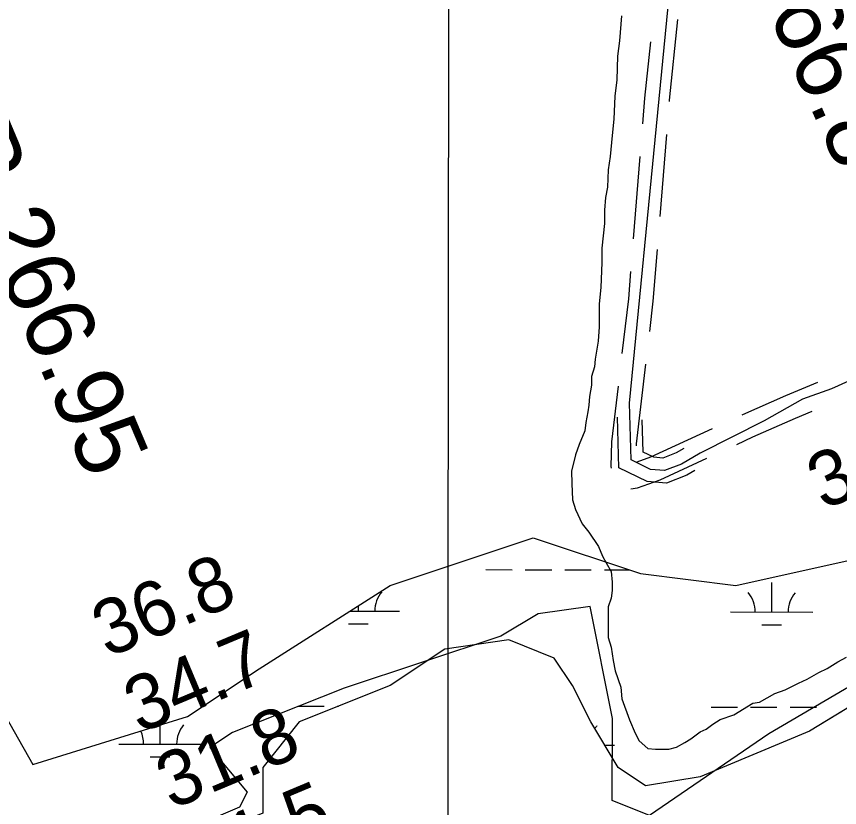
# Model space of a CAD drawing. Extents: x 3219052 to 3256913, y 800770 to 826146.
# Drawn here: x 3248892 to 3249892, y 816421 to 817381 of the extents above; entities that cross this region are included whole.
import ezdxf

# ---------------------------------------------------------------- set-up
doc = ezdxf.new("R2010")
doc.units = 0
for name, color, linetype in [('V-GRID-MAJR', 7, 'Continuous'), ('V-RIVR-RANG', 7, 'Continuous'), ('V-RIVR-RANG-IDEN', 7, 'Continuous'), ('V-ROAD-CNTR', 7, 'Continuous'), ('V-SITE-VEGE', 7, 'Continuous'), ('V-TOPO-SHOR', 7, 'Continuous'), ('V-WETL-SWMP', 7, 'Continuous')]:
    doc.layers.add(name, color=color, linetype=linetype)

msp = doc.modelspace()

# ---------------------------------------------------------------- linework, layer by layer
at = {"layer": 'V-GRID-MAJR'}
msp.add_spline([(3249407.61, 806153.02), (3249412.9, 812213.29), (3249418.19, 818275.5), (3249423.48, 824337.76), (3249423.48, 824339.66)], degree=3, dxfattribs=at)
at = {"layer": 'V-ROAD-CNTR'}
for p, q in [((3249681.52, 817238.07), (3249673.5, 817138.39)), ((3249649.25, 817211.07), (3249641.23, 817111.39))]:
    msp.add_line(p, q, dxfattribs=at)
for points in [[(3249923.38, 816947.69), (3249881.99, 816929.03), (3249846.65, 816916.48), (3249800.17, 816890.22), (3249722.49, 816851.11), (3249699.81, 816837.76), (3249679.32, 816829.89), (3249662.13, 816831.37), (3249638.65, 816842.91), (3249636.73, 816911.61), (3249705.69, 817617.76)], [(3249695.05, 817377.41), (3249684.84, 817279.41), (3249684.72, 817277.94)], [(3249662.08, 817350.47), (3249654.97, 817282.16), (3249652.45, 817250.94)], [(3249670.3, 817098.52), (3249665.23, 817035.57), (3249660.93, 816998.98)], [(3249638.03, 817071.52), (3249635.37, 817038.52), (3249627.55, 816972.08)], [(3249656.25, 816959.25), (3249644.86, 816862.53), (3249644.8, 816859.92)], [(3249622.88, 816932.36), (3249614.91, 816864.67), (3249614.15, 816834.82), (3249614.55, 816832.88)], [(3249773.7, 816897.83), (3249774.29, 816898.1), (3249826.47, 816921.22), (3249865.5, 816937.48)], [(3249766.96, 816861.67), (3249786.66, 816870.77), (3249838.31, 816893.65), (3249858.44, 816902.04)], [(3249716.24, 816830.03), (3249706.35, 816824.21), (3249681.47, 816814.65), (3249658.04, 816816.67), (3249623.91, 816833.44), (3249622.19, 816894.88)], [(3249702.8, 816856.93), (3249693.27, 816851.32), (3249677.16, 816845.13), (3249666.22, 816846.07), (3249653.39, 816852.38), (3249652.29, 816891.61)], [(3249645.98, 816840.66), (3249662.58, 816846.48), (3249737.39, 816881.05)], [(3249638.14, 816807.88), (3249646.61, 816809.08), (3249673.86, 816818.65), (3249730.65, 816844.89)]]:
    msp.add_lwpolyline(points, dxfattribs=at)
at = {"layer": 'V-SITE-VEGE'}
for p, q in [((3249626.84, 817381.95), (3249624.58, 817351.76)), ((3249624.58, 817351.76), (3249622.3, 817333.18)), ((3249622.3, 817333.18), (3249621.19, 817304.16)), ((3249621.19, 817304.16), (3249618.91, 817284.42)), ((3249618.91, 817284.42), (3249617.81, 817256.56)), ((3249617.81, 817256.56), (3249615.53, 817236.82)), ((3249615.53, 817236.82), (3249613.26, 817211.27)), ((3249613.26, 817211.27), (3249610.97, 817195.02)), ((3249610.97, 817195.02), (3249609.85, 817174.12)), ((3249609.85, 817174.12), (3249607.56, 817161.34)), ((3249607.56, 817161.34), (3249606.43, 817146.25)), ((3249606.43, 817146.25), (3249606.46, 817130)), ((3249606.46, 817130), (3249603.04, 817099.81)), ((3249603.04, 817099.81), (3249603.08, 817082.4)), ((3249603.08, 817082.4), (3249601.98, 817052.21)), ((3249601.98, 817052.21), (3249599.7, 817032.48)), ((3249599.7, 817032.48), (3249599.75, 817004.61)), ((3249599.75, 817004.61), (3249598.63, 816987.2)), ((3249598.63, 816987.2), (3249595.19, 816965.14)), ((3249595.19, 816965.14), (3249594.05, 816955.85)), ((3249594.05, 816955.85), (3249590.59, 816944.23)), ((3250585.44, 816956.51), (3249855.19, 816513.75)), ((3249590.59, 816944.23), (3249590.61, 816933.79)), ((3249590.61, 816933.79), (3249588.32, 816919.85)), ((3249588.32, 816919.85), (3249587.18, 816909.4)), ((3249586.04, 816901.27), (3249583.74, 816888.5)), ((3249587.18, 816909.4), (3249586.04, 816901.27)), ((3249583.74, 816888.5), (3249582.6, 816878.05)), ((3249582.6, 816878.05), (3249575.67, 816861.78)), ((3249575.67, 816861.78), (3249571.05, 816849)), ((3249571.05, 816849), (3249566.45, 816829.26)), ((3249566.45, 816829.26), (3249566.48, 816814.17)), ((3249566.48, 816814.17), (3249567.68, 816794.44)), ((3249567.68, 816794.44), (3249571.19, 816782.83)), ((3249571.19, 816782.83), (3249579.35, 816765.44)), ((3249579.35, 816765.44), (3249587.5, 816755.01)), ((3249587.5, 816755.01), (3249599.14, 816737.62)), ((3249599.14, 816737.62), (3249603.81, 816726.02)), ((3249603.81, 816726.02), (3249608.47, 816717.91)), ((3249608.47, 816717.91), (3249614.29, 816707.47)), ((3249614.29, 816707.47), (3249615.48, 816694.7)), ((3249615.48, 816694.7), (3249615.5, 816684.25)), ((3249615.5, 816684.25), (3249614.36, 816674.97)), ((3249614.36, 816674.97), (3249610.9, 816664.51)), ((3249610.9, 816664.51), (3249610.97, 816627.36)), ((3249490.07, 816624.44), (3249412.62, 816613.37)), ((3249545.39, 816602.31), (3249490.07, 816624.44)), ((3249610.97, 816627.36), (3249614.48, 816615.76)), ((3249412.62, 816613.37), (3249346.24, 816569.09)), ((3249614.48, 816615.76), (3249616.84, 816599.52)), ((3249567.52, 816569.09), (3249545.39, 816602.31)), ((3249889.64, 816597.76), (3249900.07, 816603.58)), ((3249616.84, 816599.52), (3249619.19, 816586.75)), ((3249876.88, 816589.6), (3249889.64, 816597.76)), ((3249619.19, 816586.75), (3249626.19, 816567.03)), ((3249852.53, 816576.78), (3249866.45, 816584.94)), ((3249866.45, 816584.94), (3249876.88, 816589.6)), ((3249825.86, 816563.96), (3249842.1, 816572.12)), ((3249842.1, 816572.12), (3249852.53, 816576.78)), ((3249346.24, 816569.09), (3249235.59, 816524.82)), ((3249589.65, 816524.82), (3249567.52, 816569.09)), ((3249626.19, 816567.03), (3249627.38, 816553.1)), ((3249813.1, 816559.29), (3249825.86, 816563.96)), ((3249627.38, 816553.1), (3249636.72, 816527.58)), ((3249794.55, 816548.8), (3249813.1, 816559.29)), ((3249763.24, 816533.65), (3249786.43, 816547.63)), ((3249786.43, 816547.63), (3249794.55, 816548.8)), ((3249747, 816527.81), (3249763.24, 816533.65)), ((3249235.59, 816524.82), (3249191.34, 816469.48)), ((3249622.84, 816469.48), (3249589.65, 816524.82)), ((3249636.72, 816527.58), (3249643.72, 816511.35)), ((3249729.61, 816516.17), (3249737.72, 816521.99)), ((3249737.72, 816521.99), (3249747, 816527.81)), ((3249711.06, 816504.52), (3249722.65, 816512.67)), ((3249855.19, 816513.75), (3249722.42, 816458.41)), ((3249722.65, 816512.67), (3249729.61, 816516.17)), ((3249643.72, 816511.35), (3249648.38, 816502.07)), ((3249648.38, 816502.07), (3249658.85, 816492.81)), ((3249704.1, 816499.86), (3249711.06, 816504.52)), ((3249658.85, 816492.81), (3249668.14, 816491.66)), ((3249668.14, 816491.66), (3249684.39, 816491.7)), ((3249684.39, 816491.7), (3249693.67, 816494.04)), ((3249693.67, 816494.04), (3249704.1, 816499.86)), ((3249191.34, 816469.48), (3249191.34, 816414.13)), ((3249656.04, 816447.34), (3249622.84, 816469.48)), ((3249722.42, 816458.41), (3249656.04, 816447.34))]:
    msp.add_line(p, q, dxfattribs=at)
at = {"layer": 'V-TOPO-SHOR'}
msp.add_lwpolyline([(3251527.69, 817538.61), (3250902.45, 817168.86), (3250268.13, 816781.04), (3249806.01, 816510.5), (3249661, 816411.25), (3249615.78, 816429.45), (3249615.99, 816529), (3249589.13, 816664.81), (3249525.76, 816655.89), (3249480.45, 816628.83), (3249290.26, 816565.88), (3249154.4, 816511.87), (3249127.21, 816493.82), (3249172.35, 816439.43), (3249163.26, 816421.35), (3249099.85, 816394.33), (3248710.36, 816232.24)], dxfattribs=at)
at = {"layer": 'V-WETL-SWMP'}
for p, q in [((3249462.19, 816709.7), (3249494.19, 816709.63)), ((3249510.19, 816709.6), (3249542.19, 816709.53)), ((3249558.19, 816709.5), (3249590.19, 816709.43)), ((3249606.19, 816709.4), (3249637.21, 816709.33)), ((3249809.4, 816658.23), (3249809.47, 816694.23)), ((3249307.49, 816659.28), (3249307.51, 816665.97)), ((3249297.04, 816659.3), (3249357.49, 816659.18)), ((3249759.4, 816658.33), (3249859.4, 816658.12)), ((3249295.46, 816643.88), (3249319.46, 816643.83)), ((3249797.37, 816642.82), (3249821.37, 816642.77)), ((3249233.84, 816544), (3249265.84, 816543.94)), ((3249281.84, 816543.9), (3249283.27, 816543.9)), ((3249735.75, 816542.95), (3249767.75, 816542.88)), ((3249783.75, 816542.85), (3249815.75, 816542.78)), ((3249831.75, 816542.75), (3249863.75, 816542.68)), ((3249066.68, 816497.92), (3249066.73, 816520.97)), ((3249016.68, 816498.03), (3249116.68, 816497.82)), ((3249606.46, 816496.79), (3249618.59, 816496.77)), ((3249054.65, 816482.52), (3249078.65, 816482.47))]:
    msp.add_line(p, q, dxfattribs=at)
for points in [[(3251713.99, 817620.64), (3251216.1, 817343.92), (3250585.44, 816956.51), (3249855.19, 816513.75), (3249722.42, 816458.41)], [(3248550.26, 817400.25), (3248448.96, 817240.93), (3248463.43, 817081.62), (3248564.73, 816893.34), (3248694.96, 816864.37), (3248810.73, 816791.96), (3248839.67, 816690.58), (3248854.14, 816574.71), (3248912.02, 816473.33), (3249100.14, 816531.26), (3249186.96, 816589.19), (3249346.14, 816690.58), (3249519.79, 816748.51), (3249650.02, 816705.06), (3249765.79, 816690.58), (3250026.26, 816748.51), (3250681.62, 817090.11), (3251560.15, 817574.04)], [(3249722.42, 816458.41), (3249656.04, 816447.34), (3249622.84, 816469.48), (3249589.65, 816524.82), (3249567.52, 816569.1), (3249545.39, 816602.3), (3249490.07, 816624.44), (3249412.62, 816613.37), (3249346.24, 816569.1), (3249235.6, 816524.82), (3249191.34, 816469.48), (3249191.34, 816414.13), (3249136.02, 816391.99), (3248770.9, 816237.03)]]:
    msp.add_lwpolyline(points, dxfattribs=at)
for centre, start, end in [((3249362.74, 816659.64), 139.10809, 180.65175), ((3249754.16, 816658.82), 359.10809, 40.65175), ((3249864.64, 816658.59), 139.10809, 180.65175), ((3249011.44, 816498.51), 359.10809, 25.58505), ((3249121.93, 816498.28), 139.10809, 180.65175), ((3249623.83, 816497.23), 139.10809, 146.3617)]:
    msp.add_arc(centre, 35.25, start, end, dxfattribs=at)

# ---------------------------------------------------------------- texts
at = {"layer": 'V-RIVR-RANG'}
for s, rotation, p in [('32.8', 23.80833, (3249872.16, 816781.53)), ('36.8', 22.74833, (3249002.73, 816602.31)), ('34.7', 22.74833, (3249041.62, 816510.18)), ('31.8', 22.74833, (3249080.52, 816418.05)), ('31.5', 22.74833, (3249119.41, 816325.93))]:
    msp.add_text(s, height=67, rotation=rotation, dxfattribs=at).set_placement(p)
at = {"layer": 'V-RIVR-RANG-IDEN'}
for s, rotation, p in [('R-266.8', 293.9534, (3249731.8, 817550.84)), ('R-266.95', 292.88895, (3248801.37, 817237.01))]:
    msp.add_text(s, height=83, rotation=rotation, dxfattribs=at).set_placement(p)

doc.saveas('drawing.dxf')
